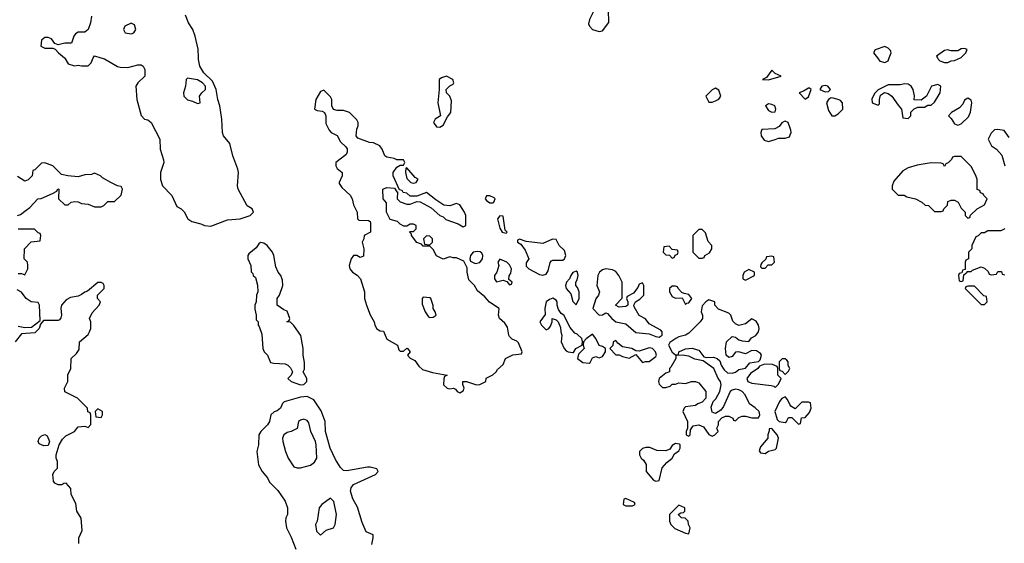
# Model space of a CAD drawing. Header units: inches. Extents: x 2601682 to 2755810, y 449311 to 584050.
# Tile 457 of 505: x 2715358 to 2721290, y 557077 to 560230. Entities that reach past the tile are written whole.
import ezdxf

# ---------------------------------------------------------------- set-up
doc = ezdxf.new("R2010")
doc.units = ezdxf.units.IN
doc.header["$MEASUREMENT"] = 0
for name, color, linetype in [('C7515', 7, 'Continuous'), ('C7516', 7, 'Continuous'), ('C7525', 7, 'Continuous'), ('C7526', 7, 'Continuous')]:
    doc.layers.add(name, color=color, linetype=linetype)

msp = doc.modelspace()

# ---------------------------------------------------------------- linework, layer by layer
at = {"layer": 'C7515', "color": 2, "elevation": 2}
for points in [[(2715627.6, 560000), (2715630, 559998), (2715650, 559964.7), (2715688.4, 559951.6), (2715710, 559956), (2715730, 559951), (2715770, 559951.3), (2715788.7, 559970), (2715800.2, 559999.8), (2715800.4, 560000)], [(2715847.1, 560000), (2715870, 559993), (2715948.4, 559948.4), (2715964.1, 559944.1), (2716010, 559942), (2716070, 559958.8), (2716090, 559958), (2716102, 559950), (2716112, 559930), (2716112, 559890), (2716070.6, 559849.4), (2716058.8, 559830), (2716064, 559750), (2716090, 559652), (2716110, 559631.3), (2716130, 559626), (2716150.5, 559610.5), (2716202, 559510), (2716204.7, 559450), (2716225.4, 559385.4), (2716226, 559370), (2716206.8, 559310), (2716207.5, 559267.5), (2716218.8, 559230), (2716274.8, 559170), (2716305.4, 559105.4), (2716332, 559090), (2716350, 559072), (2716370.9, 559030.9), (2716395.3, 559015.3), (2716450, 559001), (2716470.7, 558990.7), (2716510, 558986), (2716610, 559024), (2716686, 559030), (2716746, 559050), (2716766, 559070), (2716758, 559090), (2716729.1, 559109.1), (2716674, 559210), (2716669.6, 559230), (2716677.2, 559310), (2716673.2, 559330), (2716642.9, 559410), (2716624.4, 559484.4), (2716586.6, 559530), (2716579.5, 559550), (2716576.9, 559630), (2716564.7, 559710), (2716551.6, 559750), (2716541.7, 559810), (2716519.6, 559859.6), (2716467.6, 559910), (2716444.2, 559950), (2716435.6, 559990), (2716435.1, 560000)], [(2720000, 559577.4), (2719988, 559610), (2719970, 559619), (2719962.8, 559617.2), (2719950, 559608.7), (2719932.8, 559587.2), (2719907.5, 559572.5), (2719830, 559568), (2719822.8, 559550), (2719824.9, 559530), (2719843.7, 559503.7), (2719870, 559495.5), (2719910, 559507.7), (2719930, 559516.3), (2719970, 559516.3), (2719995.1, 559524.9), (2720000, 559537)], [(2715346, 559050), (2715363.1, 559056.9), (2715398, 559082), (2715420.4, 559099.6), (2715468.4, 559151.6), (2715487.3, 559152.7), (2715556.4, 559183.6), (2715582, 559198), (2715588.9, 559211.1), (2715594, 559210), (2715592, 559150), (2715630, 559114), (2715650, 559114), (2715668.4, 559131.6), (2715690, 559134), (2715710, 559132), (2715730, 559122), (2715770, 559118), (2715810, 559102), (2715850, 559102), (2715866, 559110), (2715890, 559134), (2715930, 559134), (2715970, 559174), (2715978, 559210), (2715970, 559226), (2715948.4, 559228.4), (2715908.4, 559248.4), (2715856.4, 559276.4), (2715846, 559290), (2715810, 559306), (2715790, 559298), (2715750, 559295.3), (2715710, 559284), (2715649, 559289), (2715610, 559298), (2715558, 559350), (2715510, 559368), (2715490, 559366), (2715450, 559326), (2715438, 559322), (2715434, 559290), (2715410, 559266), (2715390, 559258), (2715345.6, 559285.6)], [(2715350, 558702), (2715370, 558702), (2715390, 558694), (2715408, 558730), (2715408, 558750), (2715406, 558770), (2715386, 558790), (2715388, 558850), (2715427.3, 558892.7), (2715482, 558898), (2715486, 558930), (2715482, 558942), (2715470, 558946), (2715447.3, 558967.3), (2715350, 558968)], [(2715715.3, 557075.3), (2715714, 557110), (2715734.6, 557154.6), (2715728.4, 557228.4), (2715702, 557270), (2715697.2, 557317.2), (2715668.7, 557370), (2715667.3, 557407.3), (2715638, 557438), (2715623.6, 557436.4), (2715611.3, 557428.7), (2715590, 557428.7), (2715570, 557438), (2715562, 557450), (2715558, 557490), (2715566, 557510), (2715586, 557530), (2715586, 557570), (2715578, 557590), (2715578, 557610), (2715595.3, 557670), (2715616.5, 557703.5), (2715636.5, 557723.5), (2715688, 557750), (2715710, 557778), (2715750, 557782), (2715770, 557774), (2715787.3, 557792.7), (2715787.3, 557847.3), (2715782, 557862), (2715768.7, 557868.7), (2715766, 557890), (2715706, 557950), (2715630, 557988), (2715628, 558010), (2715648, 558050), (2715648.9, 558091.1), (2715666, 558130), (2715668, 558190), (2715700.4, 558219.6), (2715716.4, 558243.6), (2715718, 558290), (2715770, 558334), (2715778, 558350), (2715786, 558370), (2715786, 558410), (2715778, 558430), (2715794.6, 558465.4), (2715838, 558510), (2715846, 558530), (2715828, 558550), (2715828, 558570), (2715868, 558610), (2715868, 558630), (2715860.4, 558640.4), (2715850, 558648), (2715830, 558648), (2715766, 558594), (2715750, 558588.7), (2715730, 558574), (2715710, 558564), (2715664, 558556), (2715638, 558542), (2715611, 558510), (2715606.8, 558493.2), (2715611, 558450), (2715606.4, 558433.6), (2715597.3, 558422.7), (2715590, 558419), (2715502, 558418), (2715483.6, 558396.4), (2715476, 558370), (2715450, 558344), (2715370, 558338), (2715331.3, 558290)], [(2715350, 558384.7), (2715390, 558376), (2715430, 558378), (2715482, 558418), (2715478, 558510), (2715470, 558526), (2715428, 558530), (2715398, 558550), (2715370, 558588), (2715343.1, 558603.1)], [(2717479.3, 557070), (2717488, 557110), (2717487.3, 557127.3), (2717446.6, 557146.6), (2717422.3, 557202.3), (2717393.7, 557293.7), (2717365.4, 557345.4), (2717351.6, 557390), (2717354.5, 557410), (2717369.6, 557430.3), (2717502, 557490), (2717518, 557510), (2717510, 557526), (2717470, 557535.3), (2717454.6, 557534.6), (2717330, 557513.2), (2717310, 557516), (2717290, 557533.2), (2717261.3, 557581.3), (2717229.7, 557650), (2717199.7, 557750), (2717198.9, 557810), (2717174.7, 557874.8), (2717130, 557941.2), (2717090, 557961.2), (2717050, 557957.2), (2716950.9, 557929.1), (2716941, 557919), (2716930.4, 557889.6), (2716910, 557874), (2716890.7, 557869.3), (2716871.3, 557850), (2716862.8, 557810), (2716850.5, 557789.5), (2716811.3, 557750), (2716798, 557730), (2716796, 557670), (2716786.8, 557630), (2716796, 557550), (2716818.8, 557510), (2716850.8, 557470), (2716863.8, 557443.8), (2716913.7, 557393.7), (2716958, 557330), (2716971.3, 557290), (2716971, 557250), (2716961, 557230), (2716958.8, 557210), (2716966, 557170), (2716994.4, 557114.4), (2717022, 557042)], [(2720000, 557909.4), (2719983.1, 557943.1), (2719970, 557958), (2719950, 557948.7), (2719936, 557930), (2719907.3, 557870), (2719922, 557822), (2719934, 557810), (2719970, 557804.7), (2719978, 557810), (2719990, 557834), (2720000, 557834)]]:
    msp.add_lwpolyline(points, dxfattribs=at)
at = {"layer": 'C7515', "color": 2}
for points, elevation in [([(2719890, 559926), (2719858, 559882), (2719834, 559870), (2719870, 559868.2), (2719946, 559890), (2719910, 559906)], 2), ([(2716370, 559878), (2716362, 559870), (2716357.3, 559830), (2716344.9, 559790), (2716347.3, 559770), (2716370, 559747.3), (2716399.8, 559739.8), (2716430, 559724.7), (2716446, 559730), (2716442, 559770), (2716455.3, 559790), (2716477.2, 559810), (2716478, 559830), (2716459.3, 559850), (2716430, 559867)], 6), ([(2717930, 559888.7), (2717899.8, 559880.2), (2717886, 559870), (2717886, 559810), (2717877.3, 559730), (2717894, 559650), (2717862, 559630), (2717852, 559610), (2717870, 559584.7), (2717890, 559582), (2717910, 559594), (2717934.6, 559645.4), (2717955.3, 559670), (2717960.4, 559740.4), (2717948.9, 559768.9), (2717928.7, 559790), (2717928, 559810), (2717949, 559831), (2717970, 559842), (2717974, 559850), (2717968, 559870)], 2), ([(2717190, 559806), (2717170, 559798), (2717142, 559750), (2717134, 559690), (2717150, 559682), (2717179.6, 559679.6), (2717194, 559670), (2717202, 559650), (2717203.6, 559603.6), (2717223.6, 559563.6), (2717234, 559550), (2717271.3, 559531.3), (2717290, 559494), (2717323.6, 559463.6), (2717331.1, 559451.1), (2717331.3, 559430), (2717323.6, 559416.4), (2717262, 559370), (2717262, 559350), (2717270, 559334), (2717302, 559310), (2717302, 559290), (2717282, 559250), (2717283.6, 559243.6), (2717299.6, 559219.6), (2717350, 559174), (2717362, 559150), (2717370, 559114), (2717391.6, 559071.6), (2717394, 559030), (2717402, 559022), (2717459.6, 559019.6), (2717470, 559014), (2717472.7, 559007.3), (2717471.3, 558950), (2717434, 558930), (2717432, 558910), (2717422, 558890), (2717430.7, 558850.7), (2717430, 558806), (2717410, 558798), (2717388.7, 558808.7), (2717370, 558809), (2717354.8, 558790), (2717344, 558750), (2717347.3, 558730), (2717362.8, 558710), (2717391.1, 558691.1), (2717411.3, 558670), (2717436, 558590), (2717436, 558550), (2717447.3, 558510), (2717470, 558452), (2717494.8, 558410), (2717497.3, 558390), (2717510, 558367.3), (2717530, 558356), (2717550, 558354), (2717570, 558306), (2717634, 558270), (2717642, 558242), (2717650, 558234), (2717670, 558234), (2717690, 558252), (2717694, 558250), (2717711, 558230), (2717694, 558210), (2717711.6, 558191.6), (2717738, 558178), (2717763.5, 558143.5), (2717784, 558124), (2717845.4, 558105.4), (2717934, 558090), (2717918, 558082), (2717912.7, 558067.3), (2717912, 558030), (2717934, 558010), (2717950, 558006), (2717971.3, 558011.3), (2717984.7, 558004.7), (2717994, 557990), (2718010, 557982), (2718030, 557994), (2718035.3, 558010), (2718027.3, 558032.7), (2718028.4, 558051.6), (2718050, 558051.3), (2718110, 558031.3), (2718130, 558032), (2718166, 558050), (2718168.9, 558071.1), (2718208.9, 558091.1), (2718228, 558110), (2718236.4, 558123.6), (2718270, 558154), (2718286, 558190), (2718330, 558212), (2718382, 558218), (2718386, 558230), (2718363.1, 558283.1), (2718353.6, 558293.6), (2718326, 558306), (2718310, 558322), (2718305.2, 558330), (2718298, 558378), (2718281.5, 558401.5), (2718249, 558430), (2718242, 558450), (2718246, 558490), (2718188.9, 558528.9), (2718160.4, 558560.4), (2718116.4, 558596.4), (2718098, 558630), (2718064.1, 558664.1), (2718054, 558710), (2718054.6, 558734.6), (2718034.6, 558774.6), (2717990, 558795.3), (2717970, 558795.3), (2717950, 558802), (2717910, 558788), (2717870, 558808), (2717850, 558846), (2717830, 558866), (2717790, 558866), (2717778, 558878), (2717750, 558888), (2717718, 558930), (2717718, 558938), (2717706, 558950), (2717710, 558954), (2717730, 558954), (2717746, 558970), (2717746, 558990), (2717730, 558998), (2717710, 558998), (2717690, 558986), (2717672.7, 558987.3), (2717650, 558998), (2717634, 559014), (2717590, 559026), (2717568, 559070), (2717567.3, 559127.3), (2717548, 559150), (2717546, 559210), (2717570, 559218.8), (2717616, 559216), (2717630, 559194), (2717634, 559194), (2717632, 559150), (2717650, 559132), (2717690, 559118), (2717710, 559118), (2717750, 559134), (2717770, 559132), (2717837.3, 559097.3), (2717890, 559051.3), (2717910, 559042), (2717926.4, 559026.4), (2717999.6, 558999.6), (2718030, 558982), (2718046, 558990), (2718046, 559050), (2718038, 559070), (2718010, 559115.3), (2717990, 559122), (2717950, 559108.7), (2717913.6, 559113.6), (2717864.7, 559144.7), (2717810, 559188.7), (2717750, 559166), (2717710, 559166), (2717690, 559186), (2717668.4, 559188.4), (2717662, 559202), (2717646, 559206), (2717608.7, 559290), (2717608.7, 559310), (2717630, 559342), (2717650, 559354), (2717670, 559354), (2717678, 559370), (2717670, 559386), (2717630, 559386), (2717614.6, 559394.6), (2717570, 559402), (2717558, 559410), (2717542, 559450), (2717528, 559470), (2717490, 559488.7), (2717466, 559490), (2717396.4, 559516.4), (2717386, 559530), (2717388.9, 559571.1), (2717398, 559590), (2717398, 559610), (2717390, 559626), (2717346, 559670), (2717310, 559682), (2717270, 559682), (2717248, 559688), (2717238, 559710), (2717238, 559750), (2717230, 559766)], 2), ([(2719550, 559818), (2719530, 559808), (2719492, 559770), (2719510, 559734), (2719530, 559734), (2719550, 559742), (2719570, 559752), (2719582, 559770), (2719570, 559806)], 2), ([(2719870, 559722), (2719852, 559710), (2719870, 559682), (2719890, 559672), (2719910, 559674), (2719914, 559690), (2719908, 559710), (2719890, 559719)], 2), ([(2717690, 559338), (2717683.6, 559336.4), (2717682, 559310), (2717690, 559274), (2717714, 559250), (2717730, 559244.7), (2717746, 559250), (2717758, 559270), (2717740.2, 559280.2)], 2), ([(2718190, 559168.7), (2718170, 559168), (2718162.8, 559150), (2718170, 559141), (2718190, 559127.3), (2718210, 559127.3), (2718215.3, 559130), (2718222, 559150), (2718216.5, 559156.5)], 2), ([(2718250, 559048.7), (2718236, 559030), (2718250, 558974), (2718264.7, 558950), (2718290, 558944.7), (2718295.3, 558950), (2718283.1, 558963.1), (2718270, 559046)], 2), ([(2719470, 558966), (2719450, 558966), (2719414, 558930), (2719414, 558830), (2719450, 558794), (2719470, 558794), (2719482, 558798), (2719486, 558810), (2719514.6, 558825.4), (2719528, 558850), (2719528, 558870), (2719506, 558894), (2719490, 558946)], 2), ([(2716810, 558888), (2716799.6, 558880.4), (2716783.6, 558856.4), (2716739.6, 558820.4), (2716732, 558810), (2716732, 558790), (2716751.3, 558750), (2716752, 558712), (2716762, 558702), (2716764.7, 558690), (2716778, 558678), (2716790.9, 558630.9), (2716792, 558590), (2716784.7, 558570), (2716782, 558530), (2716774, 558510), (2716774, 558486), (2716782, 558450), (2716782, 558422), (2716794, 558410), (2716794, 558390), (2716802, 558382), (2716816.3, 558336.3), (2716822.8, 558250), (2716831, 558230), (2716851, 558210), (2716870, 558166), (2716890, 558160.7), (2716956.9, 558156.9), (2716974, 558150), (2716990, 558134), (2717002, 558110), (2716994, 558090), (2716974, 558070), (2716994, 558050), (2717050, 558031.3), (2717070, 558032), (2717088, 558050), (2717088, 558070), (2717066, 558110), (2717074.6, 558125.4), (2717075.1, 558164.9), (2717065.2, 558210), (2717066, 558250), (2717052.9, 558327.1), (2717010, 558389), (2716990, 558408), (2716968, 558410), (2716982, 558418), (2716986, 558430), (2716970, 558475.3), (2716950, 558482), (2716909, 558510), (2716908.7, 558550), (2716924, 558570), (2716944.5, 558630), (2716942, 558662), (2716932, 558690), (2716916, 558710), (2716900.7, 558740.7), (2716889.2, 558810), (2716880.9, 558830), (2716850, 558869.2), (2716830, 558884)], 2), ([(2717810, 558928), (2717792, 558910), (2717798, 558878), (2717830, 558874), (2717846, 558890), (2717846, 558910), (2717830, 558926)], 2), ([(2718370, 558908), (2718358, 558902), (2718358, 558890), (2718377.3, 558877.3), (2718402.5, 558842.5), (2718424.7, 558790), (2718410, 558766), (2718410, 558744.7), (2718424.7, 558730), (2718490, 558696), (2718510, 558691.3), (2718530, 558698), (2718542, 558718), (2718553.2, 558766.8), (2718562.7, 558777.3), (2718570, 558781), (2718630, 558780.7), (2718641.2, 558790), (2718649.3, 558810), (2718639.5, 558839.5), (2718608, 558870), (2718590, 558906), (2718567.3, 558907.3), (2718510, 558882), (2718410, 558893.2)], 2), ([(2718114.2, 558834.2), (2718090, 558829.2), (2718074, 558810), (2718070.7, 558790), (2718074.8, 558774.8), (2718102.5, 558762.5), (2718130, 558767.7), (2718147, 558790), (2718149.3, 558810), (2718143.2, 558823.2), (2718132.1, 558832.1)], 2), ([(2719270, 558866), (2719238, 558862), (2719234, 558830), (2719250, 558814), (2719272.7, 558812.7), (2719290, 558794), (2719302, 558798), (2719307.3, 558812.7), (2719322, 558818), (2719326, 558830), (2719322, 558842), (2719290, 558846)], 2), ([(2718250, 558788), (2718238, 558770), (2718244.7, 558750), (2718232, 558710), (2718218, 558690), (2718218, 558670), (2718230, 558652), (2718270, 558662), (2718294, 558654), (2718310, 558634), (2718322, 558638), (2718326, 558650), (2718306, 558666), (2718307.3, 558687.3), (2718317.2, 558702.8), (2718321.2, 558730), (2718310, 558754), (2718294, 558770)], 2), ([(2719890, 558806), (2719858, 558802), (2719852.7, 558787.3), (2719830, 558766), (2719823.6, 558756.4), (2719822, 558742), (2719830, 558734), (2719850, 558734), (2719867.3, 558752.7), (2719890, 558754), (2719906, 558770), (2719902, 558802)], 2), ([(2718710, 558715.3), (2718690, 558708), (2718678, 558690), (2718671.3, 558668.7), (2718652, 558650), (2718646.8, 558630), (2718651, 558610), (2718678.4, 558578.4), (2718690, 558532), (2718710, 558512), (2718728.7, 558550), (2718728.7, 558590), (2718718, 558618), (2718708, 558630), (2718708, 558650), (2718716.4, 558663.6), (2718722, 558690), (2718718, 558710)], 2), ([(2718890, 558729), (2718870, 558724), (2718851.3, 558710), (2718841, 558690), (2718834.8, 558630), (2718852, 558590), (2718846, 558570), (2718830, 558548), (2718811, 558490), (2718850, 558451.3), (2718870, 558452), (2718890, 558464.7), (2718899.8, 558459.8), (2718924.7, 558430), (2718950, 558410.8), (2719010, 558397.3), (2719070, 558346.4), (2719150, 558337.3), (2719190, 558321), (2719210, 558318), (2719228, 558330), (2719228, 558350), (2719220.4, 558360.4), (2719150, 558398), (2719128.4, 558428.4), (2719090, 558448), (2719060.4, 558500.4), (2719058, 558510), (2719068.7, 558531.3), (2719093.6, 558546.4), (2719118, 558570), (2719118, 558630), (2719110, 558646), (2719090, 558638), (2719082, 558618), (2719056.9, 558583.1), (2719018, 558562), (2719014, 558550), (2719022, 558530), (2719022, 558510), (2719010, 558502), (2718970, 558498), (2718948, 558510), (2718987.3, 558552.7), (2718988, 558650), (2718968.7, 558690), (2718950, 558714), (2718930, 558722.7)], 2), ([(2719750, 558726), (2719722, 558710), (2719714, 558690), (2719714, 558670), (2719730, 558662), (2719786, 558690), (2719786, 558710)], 2), ([(2719310, 558626), (2719290, 558626), (2719274, 558610), (2719272, 558590), (2719290, 558562), (2719310, 558552), (2719350, 558554), (2719370, 558514), (2719378, 558522), (2719390, 558524.7), (2719408, 558550), (2719390, 558575.3), (2719360.4, 558580.4), (2719347.3, 558587.3), (2719326, 558610), (2719322, 558622)], 2), ([(2717790, 558558), (2717782, 558550), (2717783.6, 558516.4), (2717801, 558470), (2717820.7, 558440.7), (2717830, 558436), (2717850, 558438), (2717868, 558450), (2717862, 558470), (2717848.7, 558490), (2717848.4, 558508.4), (2717835.3, 558550), (2717830, 558555.3)], 6), ([(2718570, 558551.8), (2718550, 558545.2), (2718531, 558530), (2718522.8, 558490), (2718524.7, 558455.3), (2718492, 558410), (2718502, 558390), (2718530, 558362), (2718546, 558370), (2718556.4, 558383.6), (2718566, 558410), (2718566, 558430), (2718590, 558422), (2718602, 558410), (2718616.9, 558376.9), (2718618, 558350), (2718624.7, 558330), (2718621, 558290), (2718638.8, 558250), (2718650, 558236), (2718662, 558230), (2718690, 558226), (2718694, 558226), (2718709.4, 558250.6), (2718746, 558270), (2718748, 558292), (2718744, 558310), (2718716, 558336), (2718702.7, 558342.7), (2718675.5, 558375.5), (2718637.2, 558450), (2718621.2, 558461.2), (2718604.5, 558484.5), (2718597, 558510), (2718597, 558530), (2718590, 558541.2)], 2), ([(2719510, 558542), (2719492, 558530), (2719470, 558506), (2719464.7, 558470), (2719472, 558450), (2719472, 558430), (2719458, 558410), (2719390, 558341.2), (2719370, 558329), (2719330, 558319.3), (2719311.3, 558310), (2719274.8, 558285.2), (2719267.3, 558270), (2719288.5, 558228.5), (2719310, 558211.3), (2719327.3, 558212.7), (2719328.7, 558230), (2719370, 558246.8), (2719410, 558250.8), (2719442.5, 558242.5), (2719450, 558238.8), (2719480.4, 558200.4), (2719495.9, 558195.9), (2719538, 558198), (2719561, 558190), (2719575.5, 558175.5), (2719584, 558150), (2719601.7, 558121.7), (2719622.6, 558102.6), (2719650, 558100.4), (2719670, 558108), (2719690, 558122.8), (2719730, 558131.3), (2719757.2, 558162.8), (2719810, 558172), (2719819, 558181), (2719828, 558210), (2719820.4, 558220.4), (2719796.4, 558236.4), (2719770, 558238), (2719730, 558218), (2719690, 558228.7), (2719670, 558228), (2719650, 558202), (2719630, 558195.3), (2719615.3, 558210), (2719609.4, 558249.4), (2719617.2, 558290), (2719650, 558321), (2719670, 558318.8), (2719690, 558302.8), (2719710, 558296), (2719750, 558292), (2719766.3, 558313.7), (2719792.9, 558327.1), (2719808.7, 558350), (2719814, 558370), (2719808.7, 558390), (2719794.6, 558414.6), (2719770, 558428), (2719730, 558398), (2719690, 558388.7), (2719670, 558398), (2719654, 558414), (2719642, 558450), (2719630, 558462), (2719567.3, 558487.3), (2719546, 558510), (2719546, 558530)], 2), ([(2718810, 558335.3), (2718771.6, 558308.4), (2718754, 558290), (2718752, 558270), (2718758, 558250), (2718724.7, 558215.3), (2718718, 558190), (2718750, 558166), (2718790, 558162), (2718795.3, 558164.7), (2718810, 558194), (2718830, 558202), (2718850, 558194), (2718870, 558202), (2718888, 558230), (2718888, 558250), (2718870, 558262), (2718848.7, 558268.7), (2718828.7, 558310)], 2), ([(2718950, 558298), (2718934, 558290), (2718931.6, 558268.4), (2718914, 558250), (2718950, 558212), (2718970, 558212), (2718990, 558202), (2719030, 558192), (2719070, 558214), (2719110, 558164.7), (2719129.1, 558170.9), (2719150, 558170.8), (2719190, 558201), (2719194.5, 558210), (2719189.4, 558230), (2719170, 558249.4), (2719150, 558253.3), (2719090, 558234), (2719070, 558235.3), (2719046, 558250), (2718990, 558259), (2718962, 558282)], 2), ([(2719350, 558209.3), (2719312, 558208), (2719311, 558190), (2719282, 558138), (2719272, 558130), (2719274, 558110), (2719250, 558102), (2719211.3, 558070), (2719206, 558050), (2719210, 558034), (2719230, 558014), (2719250, 558014), (2719276.4, 558023.6), (2719290, 558034), (2719310, 558034), (2719330, 558042), (2719370, 558038), (2719406, 558050), (2719430, 558051), (2719450, 558042), (2719492, 557990), (2719492, 557950), (2719470, 557926), (2719443.6, 557916.4), (2719430, 557906), (2719370, 557898), (2719362, 557890), (2719354, 557870), (2719382, 557810), (2719382, 557770), (2719374, 557750), (2719374, 557730), (2719390, 557722), (2719398, 557730), (2719400.4, 557759.6), (2719416.4, 557783.6), (2719450, 557791), (2719478.8, 557778.8), (2719510, 557732), (2719530, 557722), (2719546, 557730), (2719566, 557750), (2719558, 557770), (2719568, 557790), (2719568.7, 557810), (2719588.7, 557831.3), (2719610, 557842), (2719630, 557842), (2719654, 557830), (2719658, 557818), (2719670, 557814), (2719690, 557834), (2719710, 557842), (2719730, 557842), (2719770, 557831.3), (2719808.4, 557831.6), (2719817.2, 557850), (2719812.7, 557870), (2719790, 557892.7), (2719755.5, 557915.5), (2719729.5, 557970), (2719711.3, 557991.3), (2719690, 558001.6), (2719670, 558004.2), (2719650, 557999.5), (2719639.1, 557990), (2719599.1, 557900.9), (2719582, 557878), (2719550, 557858), (2719530, 557866), (2719523.1, 557896.9), (2719535.3, 557930), (2719552.5, 557947.5), (2719577.2, 557990), (2719584, 558030), (2719579.3, 558050), (2719565.2, 558070), (2719539.3, 558130), (2719476, 558176), (2719426.2, 558186.2), (2719390, 558202.7)], 2), ([(2719970, 558188), (2719952.7, 558187.3), (2719934, 558170), (2719934, 558130), (2719938, 558118), (2719952.7, 558112.7), (2719970, 558094), (2719990, 558114), (2719998, 558130), (2719988, 558148), (2719988, 558170), (2719980.4, 558180.4)], 2), ([(2719845.4, 558154.6), (2719816, 558144), (2719806, 558130), (2719760.5, 558099.5), (2719738, 558070), (2719744.7, 558050), (2719770, 558040.7), (2719886.4, 558026.4), (2719902, 558022), (2719910, 558014), (2719930, 558034), (2719946, 558070), (2719926, 558090), (2719926, 558130), (2719922, 558142), (2719894, 558154)], 2), ([(2715830, 557886), (2715814, 557870), (2715818, 557838), (2715850, 557834), (2715858, 557850), (2715858, 557870)], 2), ([(2717070, 557824), (2717050, 557819), (2717038, 557810), (2717030, 557768.7), (2716994, 557750), (2716970, 557744), (2716950.6, 557729.4), (2716942, 557710), (2716944, 557690), (2716959.1, 557630), (2716974.8, 557590), (2717010, 557538), (2717030, 557531), (2717050, 557530.8), (2717110, 557547.3), (2717134.8, 557565.2), (2717148.7, 557590), (2717145.2, 557670), (2717140.9, 557690), (2717111.8, 557750), (2717101.2, 557801.2), (2717090, 557815.3)], 6), ([(2719890, 557768), (2719874, 557766), (2719874, 557754), (2719864.7, 557730), (2719864.7, 557710), (2719822, 557658), (2719812.7, 557632.7), (2719821, 557621), (2719850, 557618), (2719870, 557632), (2719910, 557642), (2719918, 557650), (2719928.7, 557710), (2719922, 557730)], 2), ([(2715503.1, 557663.1), (2715476.4, 557676.4), (2715468.7, 557690), (2715475.3, 557710), (2715490, 557724.7), (2715510, 557731.3), (2715523.6, 557723.6), (2715538, 557690), (2715530, 557666)], 2), ([(2719310, 557678), (2719290, 557666), (2719276, 557644), (2719250, 557634), (2719196.4, 557636.4), (2719153.6, 557653.6), (2719130, 557654), (2719110, 557648), (2719092, 557630), (2719092, 557610), (2719102, 557590), (2719116.9, 557576.9), (2719131.6, 557551.6), (2719132, 557510), (2719176.9, 557456.9), (2719190, 557451.3), (2719210, 557454), (2719229.3, 557530.7), (2719256.6, 557563.4), (2719289, 557590), (2719304, 557616), (2719330, 557634), (2719338, 557650), (2719338, 557670), (2719334, 557674)], 2), ([(2717230, 557348), (2717178, 557310), (2717162.8, 557290), (2717151, 557210), (2717141, 557190), (2717146, 557150), (2717170, 557126), (2717205.2, 557154.8), (2717248, 557170), (2717259, 557190), (2717266, 557250), (2717250, 557328)], 6), ([(2719010, 557346), (2718998, 557342), (2718994, 557310), (2719010, 557302), (2719050, 557302), (2719066, 557310), (2719062, 557322)], 2), ([(2719330, 557306), (2719274, 557250), (2719272, 557210), (2719282, 557190), (2719304.9, 557164.9), (2719370, 557138), (2719390, 557134), (2719398, 557170), (2719388, 557190), (2719386, 557210), (2719367.3, 557227.3), (2719346, 557230), (2719326, 557250), (2719340.4, 557259.6), (2719358, 557262), (2719366, 557270), (2719366, 557290)], 2)]:
    msp.add_lwpolyline(points, close=True, dxfattribs=dict(at, elevation=elevation))
at = {"layer": 'C7516', "color": 2}
for points, elevation in [([(2718830, 560318), (2718824.7, 560315.3), (2718812, 560290), (2718812, 560270), (2718791.3, 560230), (2718785.4, 560205.4), (2718791.3, 560190), (2718810, 560171.3), (2718850, 560158), (2718870, 560162), (2718907.3, 560212.7), (2718906, 560290), (2718870, 560314)], 2), ([(2716030, 560208.7), (2715992, 560190), (2715984.7, 560170), (2715994, 560150), (2716030, 560144.7), (2716046, 560150), (2716058, 560170), (2716050, 560198)], 6)]:
    msp.add_lwpolyline(points, close=True, dxfattribs=dict(at, elevation=elevation))
at = {"layer": 'C7516', "color": 2, "elevation": 2}
for points in [[(2715790.8, 560250), (2715784.7, 560210), (2715771.3, 560170), (2715750, 560155.3), (2715710, 560154), (2715695.3, 560144.7), (2715684.7, 560130), (2715670, 560088.7), (2715630, 560088.7), (2715590, 560078), (2715570, 560086), (2715550, 560115.3), (2715530, 560122), (2715510, 560122), (2715490, 560106), (2715484.7, 560070), (2715510, 560058), (2715558, 560058), (2715572.7, 560052.7), (2715592, 560030), (2715627.6, 560000)], [(2716435.1, 560000), (2716432.8, 560052.8), (2716415.1, 560130), (2716400.7, 560170), (2716376.2, 560210), (2716357.7, 560257.7)], [(2715800.4, 560000), (2715810, 560011.3), (2715847.1, 560000)]]:
    msp.add_lwpolyline(points, dxfattribs=at)
at = {"layer": 'C7525', "color": 2, "elevation": 2}
for points in [[(2720525.5, 560000), (2720540.7, 559980.7), (2720570, 559971.3), (2720590, 559982), (2720597.1, 560000)], [(2720886.8, 560000), (2720891.1, 559991.1), (2720902, 559982), (2720930, 559972), (2720950, 559972), (2720970, 559982), (2720990, 559984.7), (2721025.4, 560000)], [(2720000, 559537), (2720005.2, 559550), (2720004.7, 559564.7), (2720000, 559577.4)], [(2721320.2, 559520.2), (2721290, 559562), (2721250, 559568), (2721230, 559566), (2721210, 559546), (2721192, 559510), (2721212, 559470), (2721242, 559450), (2721274.4, 559414.4), (2721293.4, 559350)], [(2721294, 558970), (2721270, 558958), (2721190, 558958), (2721170, 558946), (2721150, 558946), (2721132.7, 558927.3), (2721118, 558922), (2721094, 558870), (2721094, 558850), (2721074, 558830), (2721074, 558790), (2721058, 558782), (2721054, 558770), (2721054, 558726), (2721038, 558722), (2721034, 558706), (2721018, 558702), (2721014, 558690), (2721018, 558658), (2721030, 558654), (2721042, 558658), (2721046, 558694), (2721066, 558710), (2721066, 558714), (2721090, 558714), (2721098, 558722), (2721150, 558742), (2721170, 558734), (2721192.7, 558712.7), (2721198, 558698), (2721210, 558694), (2721242, 558698), (2721250, 558714), (2721272.7, 558712.7), (2721278, 558698), (2721292.7, 558692.7)], [(2720000, 557834), (2720010, 557834), (2720050, 557794), (2720062, 557798), (2720067.3, 557832.7), (2720090, 557834), (2720116.4, 557863.6), (2720126, 557890), (2720122, 557922), (2720110, 557926), (2720070, 557926), (2720030, 557886), (2720003.1, 557903.1), (2720000, 557909.4)]]:
    msp.add_lwpolyline(points, dxfattribs=at)
for points in [[(2720210, 559833.2), (2720191.1, 559828.9), (2720178, 559810), (2720210, 559794.8), (2720230, 559798), (2720242, 559810), (2720226, 559830)], [(2720690, 559844), (2720662, 559838), (2720590, 559837.2), (2720530, 559808), (2720510, 559788), (2720492.7, 559752.7), (2720494, 559730), (2720530, 559714), (2720538, 559722), (2720538, 559750), (2720544, 559776), (2720568, 559792), (2720590, 559786), (2720612, 559770), (2720650, 559714), (2720671.6, 559691.6), (2720678, 559638), (2720710, 559634), (2720726, 559650), (2720727.3, 559672.7), (2720747.3, 559692.7), (2720770, 559702), (2720810, 559702), (2720830, 559714), (2720850, 559714), (2720870, 559734), (2720904, 559790), (2720908, 559830), (2720890, 559839), (2720851.3, 559828.7), (2720822, 559770), (2720790, 559746), (2720747.3, 559747.3), (2720748, 559772), (2720741.2, 559810), (2720729.3, 559829.3), (2720710, 559841.2)], [(2720110, 559818), (2720081, 559799), (2720054, 559790), (2720090, 559752), (2720110, 559764.7), (2720126, 559810), (2720116.4, 559816.4)], [(2720250, 559759), (2720242.8, 559757.2), (2720230, 559748.7), (2720218.8, 559730), (2720230, 559682), (2720250, 559651.3), (2720270, 559651.3), (2720290, 559662), (2720318, 559690), (2720315.3, 559730), (2720303.1, 559743.1), (2720289.1, 559749.1)], [(2721070, 559758), (2721050, 559746), (2721039.8, 559720.2), (2721021, 559699), (2720972, 559670), (2720954, 559650), (2720970, 559634), (2720990, 559602), (2721010, 559594), (2721030, 559602), (2721074.6, 559645.4), (2721087.3, 559672.7), (2721095.3, 559730), (2721090, 559746)], [(2721030, 559406), (2720990, 559406), (2720978, 559402), (2720972.7, 559387.3), (2720952.7, 559367.3), (2720938, 559362), (2720930, 559346), (2720922, 559362), (2720910, 559366), (2720850, 559368), (2720765.4, 559354.6), (2720710, 559338), (2720679.6, 559320.4), (2720623.6, 559256.4), (2720614, 559230), (2720614, 559210), (2720650, 559174), (2720687.3, 559172.7), (2720703.6, 559163.6), (2720754, 559150), (2720794, 559130), (2720812.7, 559112.7), (2720834, 559110), (2720870, 559074), (2720910, 559074), (2720922, 559078), (2720926, 559090), (2720947.3, 559112.7), (2720950, 559134), (2720970, 559142), (2720990, 559142), (2721012, 559130), (2721030, 559094), (2721054, 559070), (2721054, 559050), (2721070, 559034), (2721082, 559038), (2721087.3, 559052.7), (2721126, 559090), (2721170, 559114), (2721186, 559150), (2721166, 559170), (2721162, 559182), (2721147.3, 559187.3), (2721142, 559202), (2721127.3, 559207.3), (2721126, 559270), (2721116.4, 559296.4), (2721090, 559346)], [(2721110, 558626), (2721070, 558626), (2721058, 558622), (2721054, 558610), (2721150, 558514), (2721170, 558514), (2721186, 558530), (2721182, 558562), (2721167.3, 558567.3)]]:
    msp.add_lwpolyline(points, close=True, dxfattribs=at)
at = {"layer": 'C7526', "color": 2, "elevation": 2}
for points in [[(2720597.1, 560000), (2720609, 560030), (2720604, 560044), (2720590, 560058), (2720570, 560068.7), (2720511.3, 560048.7), (2720502, 560030), (2720525.5, 560000)], [(2721025.4, 560000), (2721030, 560002), (2721058, 560030), (2721066, 560050), (2721050, 560055.3), (2721030, 560054), (2721010, 560042), (2720970, 560042), (2720948.4, 560048.4), (2720930, 560044), (2720882, 560010), (2720886.8, 560000)]]:
    msp.add_lwpolyline(points, dxfattribs=at)

doc.saveas('drawing.dxf')
